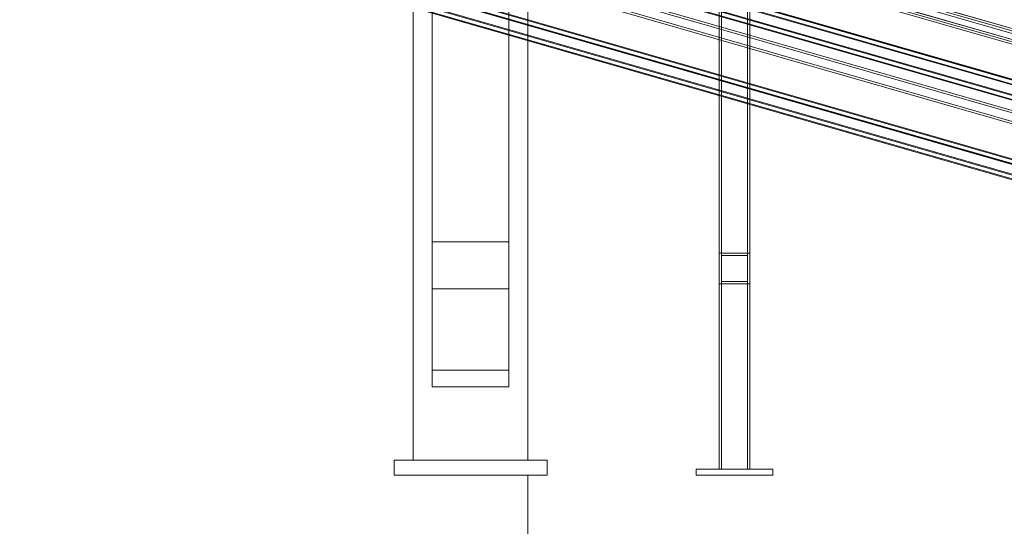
# Model space of a CAD drawing. Header units: millimetres. Extents: x -2233 to 61924, y -68080 to 6847.
# Tile 752 of 1022: x 25286 to 26573, y -67 to 595. Entities that reach past the tile are written whole.
import ezdxf

# ---------------------------------------------------------------- set-up
doc = ezdxf.new("R2010")
doc.units = ezdxf.units.MM
for name, color, linetype, lineweight in [('COTAS_O', 1, 'Continuous', 0), ('COTAS_P', 1, 'Continuous', 0), ('lateral_briquetadora', 7, 'Continuous', 0), ('lateral_C05', 7, 'Continuous', 0), ('lateral_C10', 7, 'Continuous', 0)]:
    doc.layers.add(name, color=color, linetype=linetype, lineweight=lineweight)
doc.dimstyles.new('R19_100', dxfattribs={"dimtxt": 250, "dimasz": 150, "dimexe": 150, "dimexo": 80, "dimgap": 100, "dimtad": 1, "dimtih": 1, "dimtoh": 1, "dimdsep": 46, "dimcen": 0.09, "dimadec": 0, "dimazin": 0, "dimtfac": 1, "dimtdec": 4, "dimtofl": 0, "dimtmove": 0, "dimatfit": 3, "dimfxl": 1, "dimtolj": 1, "dimtzin": 0, "dimarcsym": 0})

# ---------------------------------------------------------------- blocks, each defined once
blk = doc.blocks.new('DIM_R27_27')
at = {"layer": 'COTAS_O'}
for p, q in [((23750.1, 0), (23750.1, -900)), ((25950.1, 0), (25950.1, -900)), ((23750.1, -900), (23900.1, -855)), ((25950.1, -900), (25800.1, -855)), ((23750.1, -900), (25950.1, -900)), ((23750.1, -900), (23900.1, -945)), ((25950.1, -900), (25800.1, -945))]:
    blk.add_line(p, q, dxfattribs=at)
blk.add_text('2200 O', height=250, dxfattribs=at).set_placement((24850.1, -800))
blk = doc.blocks.new('DIM_R27_33')
at = {"layer": 'COTAS_P'}
for p, q in [((857.9, 0), (857.9, -2500)), ((61924.1, 0), (61924.1, -2500)), ((857.9, -2500), (1007.9, -2455)), ((61924.1, -2500), (61774.1, -2455)), ((857.9, -2500), (61924.1, -2500)), ((857.9, -2500), (1007.9, -2545)), ((61924.1, -2500), (61774.1, -2545))]:
    blk.add_line(p, q, dxfattribs=at)
blk.add_text('61066.24 P', height=250, dxfattribs=at).set_placement((31391, -2400))

msp = doc.modelspace()

# ---------------------------------------------------------------- linework, layer by layer
at = {"layer": 'lateral_briquetadora'}
for p, q in [((25950.067, 20), (25950.067, 1060)), ((25800.067, 20), (25800.067, 1050)), ((25825.067, 305.038), (25825.067, 1050)), ((25825.067, 1050), (25825.067, 243.475)), ((25925.067, 305.038), (25925.067, 1050)), ((25925.067, 1050), (25925.067, 243.475)), ((25950.067, 20), (25950.067, 1050)), ((25825.067, 137.184), (25825.067, 958.693)), ((25825.067, 958.693), (25825.067, 115.739)), ((25925.067, 137.184), (25925.067, 958.693)), ((25925.067, 958.693), (25925.067, 115.739)), ((25825.067, 137.184), (25825.067, 305.038)), ((25825.067, 305.038), (25925.067, 305.038)), ((25925.067, 137.184), (25925.067, 305.038)), ((25825.067, 115.739), (25825.067, 243.475)), ((25825.067, 243.475), (25925.067, 243.475)), ((25925.067, 115.739), (25925.067, 243.475)), ((25825.067, 137.184), (25925.067, 137.184)), ((25825.067, 115.739), (25925.067, 115.739)), ((25775.067, 0), (25775.067, 20)), ((25775.067, 20), (25975.067, 20)), ((25800.067, 20), (25950.067, 20)), ((25975.067, 0), (25975.067, 20)), ((25775.067, 0), (25975.067, 0))]:
    msp.add_line(p, q, dxfattribs=at)
at = {"layer": 'lateral_C05'}
for p, q in [((26200.067, 8), (26200.067, 1200)), ((26203.067, 1200), (26203.067, 8)), ((26237.067, 1200), (26237.067, 8)), ((26240.067, 8), (26240.067, 1200)), ((26200.067, 250), (26200.067, 290)), ((26200.067, 290), (26240.067, 290)), ((26203.067, 287), (26203.067, 253)), ((26203.067, 287), (26237.067, 287)), ((26237.067, 287), (26237.067, 253)), ((26240.067, 250), (26240.067, 290)), ((26200.067, 250), (26240.067, 250)), ((26203.067, 253), (26237.067, 253)), ((26170.067, 0), (26170.067, 8)), ((26170.067, 8), (26270.067, 8)), ((26170.067, 0), (26270.067, 0)), ((26178.576, 8), (26178.6, 8)), ((26178.576, 0), (26178.6, 0)), ((26178.6, 8), (26178.64, 8)), ((26178.6, 0), (26178.64, 0)), ((26178.64, 8), (26178.696, 8)), ((26178.64, 0), (26178.696, 0)), ((26178.696, 8), (26178.768, 8)), ((26178.696, 0), (26178.768, 0)), ((26178.768, 8), (26178.856, 8)), ((26178.768, 0), (26178.856, 0)), ((26178.856, 8), (26178.959, 8)), ((26178.856, 0), (26178.959, 0)), ((26178.959, 8), (26179.078, 8)), ((26178.959, 0), (26179.078, 0)), ((26179.078, 8), (26179.211, 8)), ((26179.078, 0), (26179.211, 0)), ((26179.211, 8), (26179.359, 8)), ((26179.211, 0), (26179.359, 0)), ((26179.359, 8), (26179.521, 8)), ((26179.359, 0), (26179.521, 0)), ((26179.521, 8), (26179.697, 8)), ((26179.521, 0), (26179.697, 0)), ((26179.697, 8), (26179.886, 8)), ((26179.697, 0), (26179.886, 0)), ((26179.886, 8), (26180.088, 8)), ((26179.886, 0), (26180.088, 0)), ((26180.088, 8), (26180.303, 8)), ((26180.088, 0), (26180.303, 0)), ((26180.303, 8), (26180.529, 8)), ((26180.303, 0), (26180.529, 0)), ((26180.529, 8), (26180.767, 8)), ((26180.529, 0), (26180.767, 0)), ((26180.767, 8), (26181.015, 8)), ((26180.767, 0), (26181.015, 0)), ((26181.015, 8), (26181.273, 8)), ((26181.015, 0), (26181.273, 0)), ((26181.273, 8), (26181.541, 8)), ((26181.273, 0), (26181.541, 0)), ((26181.541, 8), (26181.817, 8)), ((26181.541, 0), (26181.817, 0)), ((26181.817, 8), (26182.102, 8)), ((26181.817, 0), (26182.102, 0)), ((26182.102, 8), (26182.394, 8)), ((26182.102, 0), (26182.394, 0)), ((26182.394, 8), (26182.693, 8)), ((26182.394, 0), (26182.693, 0)), ((26182.693, 8), (26182.997, 8)), ((26182.693, 0), (26182.997, 0)), ((26182.997, 8), (26183.307, 8)), ((26182.997, 0), (26183.307, 0)), ((26183.307, 8), (26183.621, 8)), ((26183.307, 0), (26183.621, 0)), ((26183.621, 8), (26183.939, 8)), ((26183.621, 0), (26183.939, 0)), ((26183.939, 8), (26184.259, 8)), ((26183.939, 0), (26184.259, 0)), ((26184.259, 8), (26184.582, 8)), ((26184.259, 0), (26184.582, 0)), ((26184.582, 8), (26184.905, 8)), ((26184.582, 0), (26184.905, 0)), ((26184.905, 8), (26185.23, 8)), ((26184.905, 0), (26185.23, 0)), ((26185.23, 8), (26185.553, 8)), ((26185.23, 0), (26185.553, 0)), ((26185.553, 8), (26185.876, 8)), ((26185.553, 0), (26185.876, 0)), ((26185.876, 8), (26186.196, 8)), ((26185.876, 0), (26186.196, 0)), ((26186.196, 8), (26186.514, 8)), ((26186.196, 0), (26186.514, 0)), ((26186.514, 8), (26186.828, 8)), ((26186.514, 0), (26186.828, 0)), ((26186.828, 8), (26187.138, 8)), ((26186.828, 0), (26187.138, 0)), ((26187.138, 8), (26187.442, 8)), ((26187.138, 0), (26187.442, 0)), ((26187.442, 8), (26187.741, 8)), ((26187.442, 0), (26187.741, 0)), ((26187.741, 8), (26188.033, 8)), ((26187.741, 0), (26188.033, 0)), ((26188.033, 8), (26188.317, 8)), ((26188.033, 0), (26188.317, 0)), ((26188.317, 8), (26188.594, 8)), ((26188.317, 0), (26188.594, 0)), ((26188.594, 8), (26188.862, 8)), ((26188.594, 0), (26188.862, 0)), ((26188.862, 8), (26189.12, 8)), ((26188.862, 0), (26189.12, 0)), ((26189.12, 8), (26189.368, 8)), ((26189.12, 0), (26189.368, 0)), ((26189.368, 8), (26189.606, 8)), ((26189.368, 0), (26189.606, 0)), ((26189.606, 8), (26189.832, 8)), ((26189.606, 0), (26189.832, 0)), ((26189.832, 8), (26190.047, 8)), ((26189.832, 0), (26190.047, 0)), ((26190.047, 8), (26190.249, 8)), ((26190.047, 0), (26190.249, 0)), ((26190.249, 8), (26190.438, 8)), ((26190.249, 0), (26190.438, 0)), ((26190.438, 8), (26190.614, 8)), ((26190.438, 0), (26190.614, 0)), ((26190.614, 8), (26190.776, 8)), ((26190.614, 0), (26190.776, 0)), ((26190.776, 8), (26190.924, 8)), ((26190.776, 0), (26190.924, 0)), ((26190.924, 8), (26191.057, 8)), ((26190.924, 0), (26191.057, 0)), ((26191.057, 8), (26191.175, 8)), ((26191.057, 0), (26191.175, 0)), ((26191.279, 8), (26191.175, 8)), ((26191.279, 0), (26191.175, 0)), ((26191.366, 8), (26191.279, 8)), ((26191.366, 0), (26191.279, 0)), ((26191.439, 8), (26191.366, 8)), ((26191.439, 0), (26191.366, 0)), ((26191.495, 8), (26191.439, 8)), ((26191.495, 0), (26191.439, 0)), ((26191.535, 8), (26191.495, 8)), ((26191.535, 0), (26191.495, 0)), ((26191.559, 8), (26191.535, 8)), ((26191.559, 0), (26191.535, 0)), ((26200.067, 8), (26240.067, 8)), ((26237.067, 8), (26203.067, 8)), ((26248.576, 8), (26248.6, 8)), ((26248.576, 0), (26248.6, 0)), ((26248.6, 8), (26248.64, 8)), ((26248.6, 0), (26248.64, 0)), ((26248.64, 8), (26248.696, 8)), ((26248.64, 0), (26248.696, 0)), ((26248.696, 8), (26248.768, 8)), ((26248.696, 0), (26248.768, 0)), ((26248.768, 8), (26248.856, 8)), ((26248.768, 0), (26248.856, 0)), ((26248.856, 8), (26248.959, 8)), ((26248.856, 0), (26248.959, 0)), ((26248.959, 8), (26249.078, 8)), ((26248.959, 0), (26249.078, 0)), ((26249.078, 8), (26249.211, 8)), ((26249.078, 0), (26249.211, 0)), ((26249.211, 8), (26249.359, 8)), ((26249.211, 0), (26249.359, 0)), ((26249.359, 8), (26249.521, 8)), ((26249.359, 0), (26249.521, 0)), ((26249.521, 8), (26249.697, 8)), ((26249.521, 0), (26249.697, 0)), ((26249.697, 8), (26249.886, 8)), ((26249.697, 0), (26249.886, 0)), ((26249.886, 8), (26250.088, 8)), ((26249.886, 0), (26250.088, 0)), ((26250.088, 8), (26250.303, 8)), ((26250.088, 0), (26250.303, 0)), ((26250.303, 8), (26250.529, 8)), ((26250.303, 0), (26250.529, 0)), ((26250.529, 8), (26250.767, 8)), ((26250.529, 0), (26250.767, 0)), ((26250.767, 8), (26251.015, 8)), ((26250.767, 0), (26251.015, 0)), ((26251.015, 8), (26251.273, 8)), ((26251.015, 0), (26251.273, 0)), ((26251.273, 8), (26251.541, 8)), ((26251.273, 0), (26251.541, 0)), ((26251.541, 8), (26251.817, 8)), ((26251.541, 0), (26251.817, 0)), ((26251.817, 8), (26252.102, 8)), ((26251.817, 0), (26252.102, 0)), ((26252.102, 8), (26252.394, 8)), ((26252.102, 0), (26252.394, 0)), ((26252.394, 8), (26252.693, 8)), ((26252.394, 0), (26252.693, 0)), ((26252.693, 8), (26252.997, 8)), ((26252.693, 0), (26252.997, 0)), ((26252.997, 8), (26253.307, 8)), ((26252.997, 0), (26253.307, 0)), ((26253.307, 8), (26253.621, 8)), ((26253.307, 0), (26253.621, 0)), ((26253.621, 8), (26253.939, 8)), ((26253.621, 0), (26253.939, 0)), ((26253.939, 8), (26254.259, 8)), ((26253.939, 0), (26254.259, 0)), ((26254.259, 8), (26254.582, 8)), ((26254.259, 0), (26254.582, 0)), ((26254.582, 8), (26254.905, 8)), ((26254.582, 0), (26254.905, 0)), ((26254.905, 8), (26255.23, 8)), ((26254.905, 0), (26255.23, 0)), ((26255.23, 8), (26255.553, 8)), ((26255.23, 0), (26255.553, 0)), ((26255.553, 8), (26255.876, 8)), ((26255.553, 0), (26255.876, 0)), ((26255.876, 8), (26256.196, 8)), ((26255.876, 0), (26256.196, 0)), ((26256.196, 8), (26256.514, 8)), ((26256.196, 0), (26256.514, 0)), ((26256.514, 8), (26256.828, 8)), ((26256.514, 0), (26256.828, 0)), ((26256.828, 8), (26257.138, 8)), ((26256.828, 0), (26257.138, 0)), ((26257.138, 8), (26257.442, 8)), ((26257.138, 0), (26257.442, 0)), ((26257.442, 8), (26257.741, 8)), ((26257.442, 0), (26257.741, 0)), ((26257.741, 8), (26258.033, 8)), ((26257.741, 0), (26258.033, 0)), ((26258.033, 8), (26258.317, 8)), ((26258.033, 0), (26258.317, 0)), ((26258.317, 8), (26258.594, 8)), ((26258.317, 0), (26258.594, 0)), ((26258.594, 8), (26258.862, 8)), ((26258.594, 0), (26258.862, 0)), ((26258.862, 8), (26259.12, 8)), ((26258.862, 0), (26259.12, 0)), ((26259.12, 8), (26259.368, 8)), ((26259.12, 0), (26259.368, 0)), ((26259.368, 8), (26259.606, 8)), ((26259.368, 0), (26259.606, 0)), ((26259.606, 8), (26259.832, 8)), ((26259.606, 0), (26259.832, 0)), ((26259.832, 8), (26260.047, 8)), ((26259.832, 0), (26260.047, 0)), ((26260.047, 8), (26260.249, 8)), ((26260.047, 0), (26260.249, 0)), ((26260.249, 8), (26260.438, 8)), ((26260.249, 0), (26260.438, 0)), ((26260.438, 8), (26260.614, 8)), ((26260.438, 0), (26260.614, 0)), ((26260.614, 8), (26260.776, 8)), ((26260.614, 0), (26260.776, 0)), ((26260.776, 8), (26260.924, 8)), ((26260.776, 0), (26260.924, 0)), ((26260.924, 8), (26261.057, 8)), ((26260.924, 0), (26261.057, 0)), ((26261.057, 8), (26261.175, 8)), ((26261.057, 0), (26261.175, 0)), ((26261.279, 8), (26261.175, 8)), ((26261.279, 0), (26261.175, 0)), ((26261.366, 8), (26261.279, 8)), ((26261.366, 0), (26261.279, 0)), ((26261.439, 8), (26261.366, 8)), ((26261.439, 0), (26261.366, 0)), ((26261.495, 8), (26261.439, 8)), ((26261.495, 0), (26261.439, 0)), ((26261.535, 8), (26261.495, 8)), ((26261.535, 0), (26261.495, 0)), ((26261.559, 8), (26261.535, 8)), ((26261.559, 0), (26261.535, 0)), ((26270.067, 0), (26270.067, 8))]:
    msp.add_line(p, q, dxfattribs=at)
at = {"layer": 'lateral_C10'}
for p, q in [((18988.79, 2748.105), (27688.79, 248.105)), ((27689.597, 250.991), (18989.597, 2750.991)), ((27738.109, 248.105), (19038.109, 2748.105)), ((19038.916, 2750.991), (27738.916, 250.991)), ((19045.715, 2734.629), (27631.834, 267.353)), ((27632.328, 267.353), (19046.208, 2734.629)), ((27622.359, 267.194), (19055.22, 2729.016)), ((19096.186, 2734.629), (27682.305, 267.353)), ((27682.798, 267.353), (19096.679, 2734.629)), ((19104.54, 2729.016), (27671.679, 267.194)), ((19054.413, 2726.129), (27621.552, 264.308)), ((27670.872, 264.308), (19103.733, 2726.129)), ((27725.675, 167.441), (18892.814, 2705.62)), ((18893.471, 2705.62), (27726.332, 167.441)), ((18896.924, 2705.62), (27729.785, 167.441)), ((27795.544, 167.441), (18962.683, 2705.62)), ((27798.997, 167.441), (18966.136, 2705.62)), ((18966.793, 2705.62), (27799.654, 167.441)), ((18891.2, 2699.847), (27724.061, 161.669)), ((27728.171, 161.669), (18895.31, 2699.847)), ((18961.069, 2699.847), (27793.93, 161.669)), ((27798.04, 161.669), (18965.179, 2699.847)), ((27661.891, 151.895), (18961.891, 2651.895)), ((19011.21, 2651.895), (27711.21, 151.895)), ((18961.084, 2649.009), (27661.084, 149.009)), ((27710.403, 149.009), (19010.403, 2649.009)), ((18864.301, 2603.637), (27697.162, 65.459)), ((27697.819, 65.459), (18864.958, 2603.637)), ((27698.776, 71.232), (18865.914, 2609.41)), ((27701.272, 65.459), (18868.411, 2603.637)), ((18870.024, 2609.41), (27702.886, 71.232)), ((18934.17, 2603.637), (27767.031, 65.459)), ((27768.645, 71.232), (18935.784, 2609.41)), ((18937.622, 2603.637), (27770.484, 65.459)), ((27771.141, 65.459), (18938.28, 2603.637)), ((18939.894, 2609.41), (27772.755, 71.232))]:
    msp.add_line(p, q, dxfattribs=at)

# ---------------------------------------------------------------- dimensions: what is measured, and where the dimension line sits
at = {"layer": 'COTAS_O'}
dim = msp.add_aligned_dim(p1=(23750.067, 0), p2=(25950.067, 0), distance=-900, text='<> O', dimstyle='R19_100', dxfattribs=at)
dim.commit()
dim.dimension.update_dxf_attribs({"geometry": 'DIM_R27_27', "text_midpoint": (24850.067, -900)})
at = {"layer": 'COTAS_P'}
dim = msp.add_aligned_dim(p1=(857.898, 0), p2=(61924.134, 0), distance=-2500, text='<> P', dimstyle='R19_100', dxfattribs=at)
dim.commit()
dim.dimension.update_dxf_attribs({"geometry": 'DIM_R27_33', "text_midpoint": (31391.016, -2500)})

doc.saveas('drawing.dxf')
